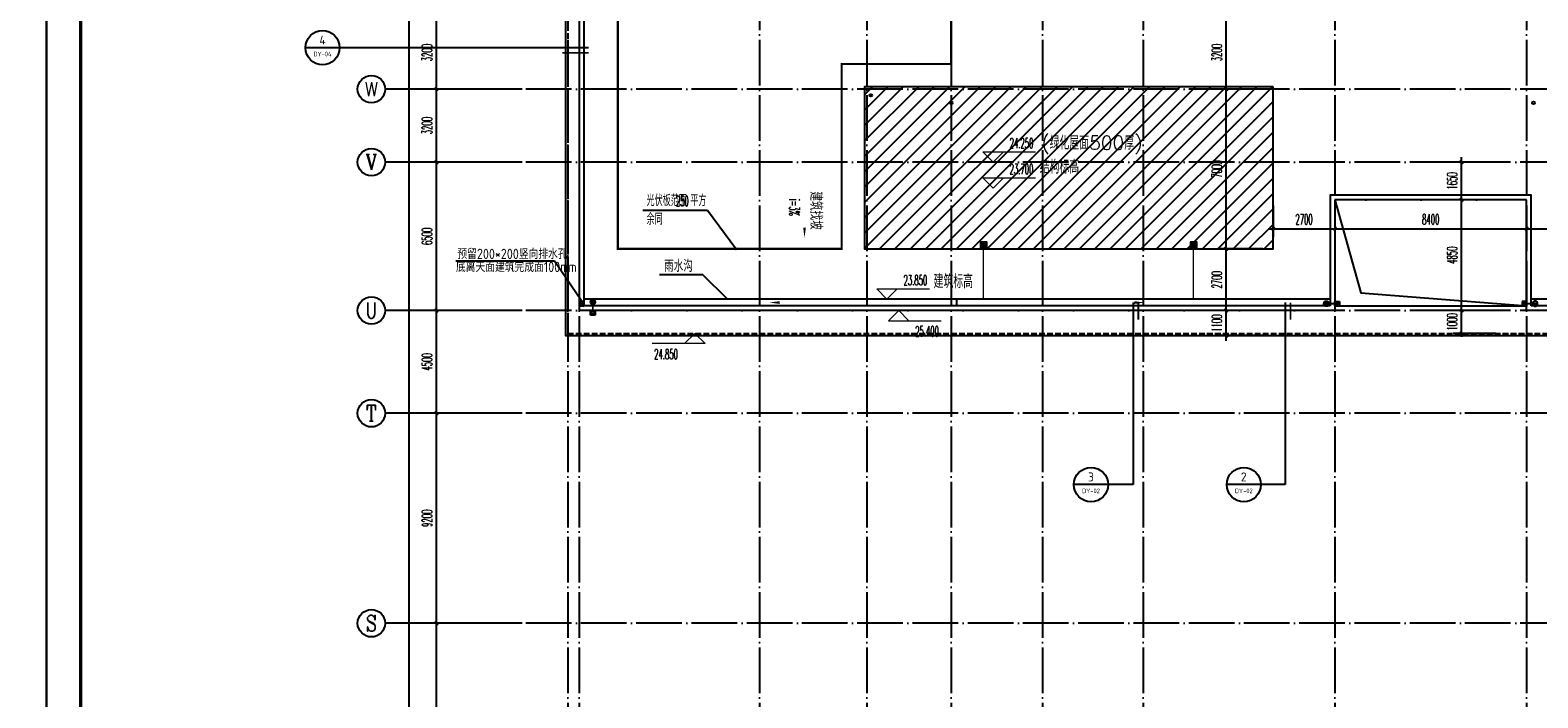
# Model space of a CAD drawing. Extents: x 1779708 to 7299578, y -1121471 to 88434.
# Tile 497 of 656: x 4804122 to 4870158, y -990809 to -961561. Entities that reach past the tile are written whole.
import ezdxf
from ezdxf.enums import TextEntityAlignment as Align

# ---------------------------------------------------------------- set-up
doc = ezdxf.new("R2010")
doc.units = 0
doc.header["$LTSCALE"] = 1000
doc.header["$MEASUREMENT"] = 0
for name, pattern in [('$0$DASH', [0.35, 0.25, -0.1]), ('DASH', [0.35, 0.25, -0.1]), ('DOTE', [2.42, 2, -0.2, 0.02, -0.2])]:
    doc.linetypes.add(name, pattern=pattern)
doc.layers.get('0').update_dxf_attribs({"linetype": 'CONTINUOUS'})
doc.layers.get('Defpoints').update_dxf_attribs({"linetype": 'CONTINUOUS'})
for name, color, linetype in [('11111111111111111111111111111', 50, 'DASH'), ('a-dims', 7, 'CONTINUOUS'), ('AXIS', 3, 'CONTINUOUS'), ('AXIS_TEXT', 7, 'CONTINUOUS'), ('DIM_IDEN', 3, 'CONTINUOUS'), ('DIM_LEAD', 3, 'CONTINUOUS'), ('DIM_SYMB', 3, 'CONTINUOUS'), ('DIM_污水', 3, 'CONTINUOUS'), ('DOTE', 1, 'DOTE'), ('EQUIP_地漏', 7, 'CONTINUOUS'), ('EQUIP_雨水斗', 7, 'CONTINUOUS'), ('P_PS_DIM', 1, 'CONTINUOUS'), ('PIPE-虹吸雨水', 4, 'CONTINUOUS'), ('PIPE-雨水', 4, 'CONTINUOUS'), ('PUB_DIM', 3, 'CONTINUOUS'), ('PUB_TEXT', 7, 'CONTINUOUS'), ('PUB_TITLE', 4, 'CONTINUOUS'), ('SPACE', 7, 'CONTINUOUS'), ('修改', 6, 'CONTINUOUS'), ('可见线', 6, 'CONTINUOUS'), ('室外构件', 4, 'CONTINUOUS'), ('栏杆', 6, 'CONTINUOUS')]:
    doc.layers.add(name, color=color, linetype=linetype)
doc.layers.add('DIM_ELEV', color=3, linetype='CONTINUOUS', lineweight=13)
doc.styles.add('_TCH_AXIS', font='COMPLEX', dxfattribs={"bigfont": 'GBCBIG'})
doc.styles.add('_TCH_DIM', font='SIMPLEX.shx', dxfattribs={"width": 0.7, "bigfont": 'GBCBIG.shx'})
doc.styles.add('_TCH_DIM_T3', font='SIMPLEX.shx', dxfattribs={"width": 0.494118, "bigfont": 'GBCBIG.shx'})
doc.styles.add('_TCH_SPACE', font='SIMPLEX', dxfattribs={"height": 5, "bigfont": 'GBCBIG'})
doc.styles.add('COMPLEX', font='COMPLEX')
doc.styles.get("Standard").update_dxf_attribs({"font": 'GBENOR', "bigfont": 'GBCBIG'})
doc.dimstyles.new('_TCH_ARCH&&150', dxfattribs={"dimtxt": 446.25, "dimasz": 150, "dimexe": 375, "dimexo": 450, "dimgap": 189.375, "dimtad": 1, "dimdec": 0, "dimzin": 0, "dimdsep": 46, "dimtxsty": '_TCH_DIM_T3', "dimblk": 'ARCHTICK', "dimcen": 0.09, "dimdle": 225, "dimclrt": 7, "dimazin": 2, "dimtfac": 1, "dimtdec": 0, "dimtix": 1, "dimtmove": 2, "dimatfit": 3, "dimfxl": 250, "dimtolj": 1, "dimtzin": 0, "dimarcsym": 0})

# ---------------------------------------------------------------- blocks, each defined once
blk = doc.blocks.new('A$C36B43F05')
at = {"layer": 'PUB_TITLE'}
blk.add_lwpolyline([(0, 0), (126150, 0), (126150, 178350), (0, 178350)], close=True, dxfattribs=at)
at = {"layer": 'PUB_TITLE', "const_width": 150}
blk.add_lwpolyline([(1500, 1500), (124650, 1500), (124650, 174600), (1500, 174600)], close=True, dxfattribs=at)
blk = doc.blocks.new('_AXISO')
blk.add_circle((0, 0), 0.5)
at = {"layer": 'AXIS_TEXT', "style": 'COMPLEX', "width": 1.041667}
blk.add_attdef('A', text='', height=0.56, dxfattribs=at).set_placement((-0.25, -0.28), (0.25, -0.28), align=Align.FIT)
blk = doc.blocks.new('_ArchTick')
at = {"color": 0, "linetype": 'ByBlock', "const_width": 0.4}
blk.add_lwpolyline([(-0.5, -0.5), (0.5, 0.5)], dxfattribs=at)
blk = doc.blocks.new('*D6838')
at = {"layer": 'AXIS', "color": 0, "lineweight": -2, "transparency": 16777216}
for p, q in [((2250, 8975), (2250, 147425)), ((6750, 147200), (1875, 147200)), ((6750, 9200), (1875, 9200))]:
    blk.add_line(p, q, dxfattribs=at)
at = {"layer": 'Defpoints', "color": 0, "transparency": 16777216}
for p in [(2250, 147200), (7200, 147200), (7200, 9200)]:
    blk.add_point(p, dxfattribs=at)
at = {"layer": 'AXIS', "color": 0, "lineweight": -2, "transparency": 16777216, "xscale": 150, "yscale": 150, "zscale": 150}
for p, rotation in [((2250, 147200), 90), ((2250, 9200), 270)]:
    blk.add_blockref('_ArchTick', p, dxfattribs=dict(at, rotation=rotation))
at = {"layer": 'AXIS', "color": 7, "transparency": 16777216, "insert": (1838, 78200), "char_height": 446.2, "attachment_point": 5, "rotation": 90, "style": '_TCH_DIM_T3'}
blk.add_mtext('\\A1;138000', dxfattribs=at)
blk = doc.blocks.new('*D6851')
at = {"layer": 'AXIS', "color": 0, "lineweight": -2, "transparency": 16777216}
for p, q in [((3450, 73675), (3450, 82725)), ((6750, 82500), (3075, 82500)), ((6750, 73900), (3075, 73900))]:
    blk.add_line(p, q, dxfattribs=at)
at = {"layer": 'Defpoints', "color": 0, "transparency": 16777216}
for p in [(3450, 82500), (7200, 82500), (7200, 73900)]:
    blk.add_point(p, dxfattribs=at)
at = {"layer": 'AXIS', "color": 0, "lineweight": -2, "transparency": 16777216, "xscale": 150, "yscale": 150, "zscale": 150}
for p, rotation in [((3450, 82500), 90), ((3450, 73900), 270)]:
    blk.add_blockref('_ArchTick', p, dxfattribs=dict(at, rotation=rotation))
at = {"layer": 'AXIS', "color": 7, "transparency": 16777216, "insert": (3038, 78200), "char_height": 446.2, "attachment_point": 5, "rotation": 90, "style": '_TCH_DIM_T3'}
blk.add_mtext('\\A1;8600', dxfattribs=at)
blk = doc.blocks.new('*D6852')
at = {"layer": 'AXIS', "color": 0, "lineweight": -2, "transparency": 16777216}
for p, q in [((3450, 82275), (3450, 91925)), ((6750, 91700), (3075, 91700)), ((6750, 82500), (3075, 82500))]:
    blk.add_line(p, q, dxfattribs=at)
at = {"layer": 'Defpoints', "color": 0, "transparency": 16777216}
for p in [(3450, 91700), (7200, 91700), (7200, 82500)]:
    blk.add_point(p, dxfattribs=at)
at = {"layer": 'AXIS', "color": 0, "lineweight": -2, "transparency": 16777216, "xscale": 150, "yscale": 150, "zscale": 150}
for p, rotation in [((3450, 91700), 90), ((3450, 82500), 270)]:
    blk.add_blockref('_ArchTick', p, dxfattribs=dict(at, rotation=rotation))
at = {"layer": 'AXIS', "color": 7, "transparency": 16777216, "insert": (3038, 87100), "char_height": 446.2, "attachment_point": 5, "rotation": 90, "style": '_TCH_DIM_T3'}
blk.add_mtext('\\A1;9200', dxfattribs=at)
blk = doc.blocks.new('*D6853')
at = {"layer": 'AXIS', "color": 0, "lineweight": -2, "transparency": 16777216}
for p, q in [((3450, 91475), (3450, 96425)), ((6750, 96200), (3075, 96200)), ((6750, 91700), (3075, 91700))]:
    blk.add_line(p, q, dxfattribs=at)
at = {"layer": 'Defpoints', "color": 0, "transparency": 16777216}
for p in [(3450, 96200), (7200, 96200), (7200, 91700)]:
    blk.add_point(p, dxfattribs=at)
at = {"layer": 'AXIS', "color": 0, "lineweight": -2, "transparency": 16777216, "xscale": 150, "yscale": 150, "zscale": 150}
for p, rotation in [((3450, 96200), 90), ((3450, 91700), 270)]:
    blk.add_blockref('_ArchTick', p, dxfattribs=dict(at, rotation=rotation))
at = {"layer": 'AXIS', "color": 7, "transparency": 16777216, "insert": (3038, 93950), "char_height": 446.2, "attachment_point": 5, "rotation": 90, "style": '_TCH_DIM_T3'}
blk.add_mtext('\\A1;4500', dxfattribs=at)
blk = doc.blocks.new('*D6854')
at = {"layer": 'AXIS', "color": 0, "lineweight": -2, "transparency": 16777216}
for p, q in [((6750, 102700), (3075, 102700)), ((3450, 95975), (3450, 102925)), ((6750, 96200), (3075, 96200))]:
    blk.add_line(p, q, dxfattribs=at)
at = {"layer": 'Defpoints', "color": 0, "transparency": 16777216}
for p in [(3450, 102700), (7200, 102700), (7200, 96200)]:
    blk.add_point(p, dxfattribs=at)
at = {"layer": 'AXIS', "color": 0, "lineweight": -2, "transparency": 16777216, "xscale": 150, "yscale": 150, "zscale": 150}
for p, rotation in [((3450, 102700), 90), ((3450, 96200), 270)]:
    blk.add_blockref('_ArchTick', p, dxfattribs=dict(at, rotation=rotation))
at = {"layer": 'AXIS', "color": 7, "transparency": 16777216, "insert": (3038, 99450), "char_height": 446.2, "attachment_point": 5, "rotation": 90, "style": '_TCH_DIM_T3'}
blk.add_mtext('\\A1;6500', dxfattribs=at)
blk = doc.blocks.new('*D6855')
at = {"layer": 'AXIS', "color": 0, "lineweight": -2, "transparency": 16777216}
for p, q in [((6750, 105900), (3075, 105900)), ((3450, 102475), (3450, 106125)), ((6750, 102700), (3075, 102700))]:
    blk.add_line(p, q, dxfattribs=at)
at = {"layer": 'Defpoints', "color": 0, "transparency": 16777216}
for p in [(3450, 105900), (7200, 105900), (7200, 102700)]:
    blk.add_point(p, dxfattribs=at)
at = {"layer": 'AXIS', "color": 0, "lineweight": -2, "transparency": 16777216, "xscale": 150, "yscale": 150, "zscale": 150}
for p, rotation in [((3450, 105900), 90), ((3450, 102700), 270)]:
    blk.add_blockref('_ArchTick', p, dxfattribs=dict(at, rotation=rotation))
at = {"layer": 'AXIS', "color": 7, "transparency": 16777216, "insert": (3038, 104300), "char_height": 446.2, "attachment_point": 5, "rotation": 90, "style": '_TCH_DIM_T3'}
blk.add_mtext('\\A1;3200', dxfattribs=at)
blk = doc.blocks.new('*D6856')
at = {"layer": 'AXIS', "color": 0, "lineweight": -2, "transparency": 16777216}
for p, q in [((6750, 109100), (3075, 109100)), ((3450, 105675), (3450, 109325)), ((6750, 105900), (3075, 105900))]:
    blk.add_line(p, q, dxfattribs=at)
at = {"layer": 'Defpoints', "color": 0, "transparency": 16777216}
for p in [(3450, 109100), (7200, 109100), (7200, 105900)]:
    blk.add_point(p, dxfattribs=at)
at = {"layer": 'AXIS', "color": 0, "lineweight": -2, "transparency": 16777216, "xscale": 150, "yscale": 150, "zscale": 150}
for p, rotation in [((3450, 109100), 90), ((3450, 105900), 270)]:
    blk.add_blockref('_ArchTick', p, dxfattribs=dict(at, rotation=rotation))
at = {"layer": 'AXIS', "color": 7, "transparency": 16777216, "insert": (3038, 107500), "char_height": 446.2, "attachment_point": 5, "rotation": 90, "style": '_TCH_DIM_T3'}
blk.add_mtext('\\A1;3200', dxfattribs=at)
blk = doc.blocks.new('a1')
at = {"layer": '11111111111111111111111111111'}
for p, q in [((59122, 49136), (59122, 48936)), ((59322, 49136), (59122, 49136)), ((59122, 48936), (59322, 48936)), ((59322, 48936), (59322, 49136))]:
    blk.add_line(p, q, dxfattribs=at)
blk = doc.blocks.new('$TwtSys$00000137')
at = {"color": 7}
for p, q in [((-46.875, -93.75), (-46.875, 93.75)), ((0, -93.75), (0, 93.75)), ((46.875, -93.75), (46.875, 93.75))]:
    blk.add_line(p, q, dxfattribs=at)
blk.add_lwpolyline([(-93.75, -93.75), (93.75, -93.75), (93.75, 93.75), (-93.75, 93.75)], close=True, dxfattribs=at)
blk = doc.blocks.new('$TwtSys$00000139')
at = {"color": 7}
for p, q in [((-19, 92, 0), (-19, -92, 0)), ((19, 92, 0), (19, -92, 0))]:
    blk.add_line(p, q, dxfattribs=at)
blk.add_circle((0, 0, 0), 93.8)
blk = doc.blocks.new('*D5811')
at = {"layer": 'Defpoints', "color": 0, "transparency": 16777216}
for p in [(4866819, -973843), (4868767, -973843), (4868767, -974843)]:
    blk.add_point(p, dxfattribs=at)
at = {"layer": 'PUB_DIM', "color": 0, "lineweight": -2, "transparency": 16777216}
for p, q in [((4868317, -973843), (4866444, -973843)), ((4866819, -973843), (4866819, -973693)), ((4866819, -974843), (4866819, -973843)), ((4868317, -974843), (4866444, -974843)), ((4866819, -974843), (4866819, -974993))]:
    blk.add_line(p, q, dxfattribs=at)
at = {"layer": 'PUB_DIM', "color": 0, "lineweight": -2, "transparency": 16777216, "xscale": 150, "yscale": 150, "zscale": 150}
for p, rotation in [((4866819, -973843), 270), ((4866819, -974843), 90)]:
    blk.add_blockref('_ArchTick', p, dxfattribs=dict(at, rotation=rotation))
at = {"layer": 'PUB_DIM', "color": 7, "transparency": 16777216, "insert": (4866406, -974343), "char_height": 446.2, "attachment_point": 5, "rotation": 90, "style": '_TCH_DIM_T3'}
blk.add_mtext('\\A1;1000', dxfattribs=at)
blk = doc.blocks.new('*D5812')
at = {"layer": 'Defpoints', "color": 0, "transparency": 16777216}
for p in [(4866819, -968993), (4868767, -968993), (4868767, -973843)]:
    blk.add_point(p, dxfattribs=at)
at = {"layer": 'PUB_DIM', "color": 0, "lineweight": -2, "transparency": 16777216}
for p, q in [((4868317, -968993), (4866444, -968993)), ((4866819, -974068), (4866819, -968768)), ((4868317, -973843), (4866444, -973843))]:
    blk.add_line(p, q, dxfattribs=at)
at = {"layer": 'PUB_DIM', "color": 0, "lineweight": -2, "transparency": 16777216, "xscale": 150, "yscale": 150, "zscale": 150}
for p, rotation in [((4866819, -968993), 90), ((4866819, -973843), 270)]:
    blk.add_blockref('_ArchTick', p, dxfattribs=dict(at, rotation=rotation))
at = {"layer": 'PUB_DIM', "color": 7, "transparency": 16777216, "insert": (4866406, -971418), "char_height": 446.2, "attachment_point": 5, "rotation": 90, "style": '_TCH_DIM_T3'}
blk.add_mtext('\\A1;4850', dxfattribs=at)
blk = doc.blocks.new('*D5813')
at = {"layer": 'Defpoints', "color": 0, "transparency": 16777216}
for p in [(4866819, -967343), (4868767, -967343), (4868767, -968993)]:
    blk.add_point(p, dxfattribs=at)
at = {"layer": 'PUB_DIM', "color": 0, "lineweight": -2, "transparency": 16777216}
for p, q in [((4868317, -967343), (4866444, -967343)), ((4866819, -969218), (4866819, -967118)), ((4868317, -968993), (4866444, -968993))]:
    blk.add_line(p, q, dxfattribs=at)
at = {"layer": 'PUB_DIM', "color": 0, "lineweight": -2, "transparency": 16777216, "xscale": 150, "yscale": 150, "zscale": 150}
for p, rotation in [((4866819, -967343), 90), ((4866819, -968993), 270)]:
    blk.add_blockref('_ArchTick', p, dxfattribs=dict(at, rotation=rotation))
at = {"layer": 'PUB_DIM', "color": 7, "transparency": 16777216, "insert": (4866406, -968168), "char_height": 446.2, "attachment_point": 5, "rotation": 90, "style": '_TCH_DIM_T3'}
blk.add_mtext('\\A1;1650', dxfattribs=at)
blk = doc.blocks.new('*D5828')
at = {"layer": 'Defpoints', "color": 0, "transparency": 16777216}
for p in [(4856508, -960943), (4858567, -960943), (4858567, -964143)]:
    blk.add_point(p, dxfattribs=at)
at = {"layer": 'PUB_DIM', "color": 0, "lineweight": -2, "transparency": 16777216}
for p, q in [((4856508, -964368), (4856508, -960718)), ((4858117, -960943), (4856133, -960943)), ((4858117, -964143), (4856133, -964143))]:
    blk.add_line(p, q, dxfattribs=at)
at = {"layer": 'PUB_DIM', "color": 0, "lineweight": -2, "transparency": 16777216, "xscale": 150, "yscale": 150, "zscale": 150}
for p, rotation in [((4856508, -960943), 90), ((4856508, -964143), 270)]:
    blk.add_blockref('_ArchTick', p, dxfattribs=dict(at, rotation=rotation))
at = {"layer": 'PUB_DIM', "color": 7, "transparency": 16777216, "insert": (4856096, -962543), "char_height": 446.2, "attachment_point": 5, "rotation": 90, "style": '_TCH_DIM_T3'}
blk.add_mtext('\\A1;3200', dxfattribs=at)
blk = doc.blocks.new('*D5829')
at = {"layer": 'Defpoints', "color": 0, "transparency": 16777216}
for p in [(4856508, -964143), (4858567, -964143), (4858567, -971143)]:
    blk.add_point(p, dxfattribs=at)
at = {"layer": 'PUB_DIM', "color": 0, "lineweight": -2, "transparency": 16777216}
for p, q in [((4856508, -971368), (4856508, -963918)), ((4858117, -964143), (4856133, -964143)), ((4858117, -971143), (4856133, -971143))]:
    blk.add_line(p, q, dxfattribs=at)
at = {"layer": 'PUB_DIM', "color": 0, "lineweight": -2, "transparency": 16777216, "xscale": 150, "yscale": 150, "zscale": 150}
for p, rotation in [((4856508, -964143), 90), ((4856508, -971143), 270)]:
    blk.add_blockref('_ArchTick', p, dxfattribs=dict(at, rotation=rotation))
at = {"layer": 'PUB_DIM', "color": 7, "transparency": 16777216, "insert": (4856096, -967643), "char_height": 446.2, "attachment_point": 5, "rotation": 90, "style": '_TCH_DIM_T3'}
blk.add_mtext('\\A1;7000', dxfattribs=at)
blk = doc.blocks.new('*D5830')
at = {"layer": 'Defpoints', "color": 0, "transparency": 16777216}
for p in [(4856508, -971143), (4858567, -971143), (4858567, -973843)]:
    blk.add_point(p, dxfattribs=at)
at = {"layer": 'PUB_DIM', "color": 0, "lineweight": -2, "transparency": 16777216}
for p, q in [((4858117, -971143), (4856133, -971143)), ((4856508, -974068), (4856508, -970918)), ((4858117, -973843), (4856133, -973843))]:
    blk.add_line(p, q, dxfattribs=at)
at = {"layer": 'PUB_DIM', "color": 0, "lineweight": -2, "transparency": 16777216, "xscale": 150, "yscale": 150, "zscale": 150}
for p, rotation in [((4856508, -971143), 90), ((4856508, -973843), 270)]:
    blk.add_blockref('_ArchTick', p, dxfattribs=dict(at, rotation=rotation))
at = {"layer": 'PUB_DIM', "color": 7, "transparency": 16777216, "insert": (4856096, -972493), "char_height": 446.2, "attachment_point": 5, "rotation": 90, "style": '_TCH_DIM_T3'}
blk.add_mtext('\\A1;2700', dxfattribs=at)
blk = doc.blocks.new('*D5831')
at = {"layer": 'Defpoints', "color": 0, "transparency": 16777216}
for p in [(4856508, -973843), (4858567, -973843), (4858567, -974943)]:
    blk.add_point(p, dxfattribs=at)
at = {"layer": 'PUB_DIM', "color": 0, "lineweight": -2, "transparency": 16777216}
for p, q in [((4858117, -973843), (4856133, -973843)), ((4856508, -975168), (4856508, -973618)), ((4858117, -974943), (4856133, -974943))]:
    blk.add_line(p, q, dxfattribs=at)
at = {"layer": 'PUB_DIM', "color": 0, "lineweight": -2, "transparency": 16777216, "xscale": 150, "yscale": 150, "zscale": 150}
for p, rotation in [((4856508, -973843), 90), ((4856508, -974943), 270)]:
    blk.add_blockref('_ArchTick', p, dxfattribs=dict(at, rotation=rotation))
at = {"layer": 'PUB_DIM', "color": 7, "transparency": 16777216, "insert": (4856096, -974393), "char_height": 446.2, "attachment_point": 5, "rotation": 90, "style": '_TCH_DIM_T3'}
blk.add_mtext('\\A1;1100', dxfattribs=at)
blk = doc.blocks.new('*D5832')
at = {"layer": 'Defpoints', "color": 0, "transparency": 16777216}
for p in [(4869667, -968793), (4872367, -968793), (4872367, -970259)]:
    blk.add_point(p, dxfattribs=at)
at = {"layer": 'PUB_DIM', "color": 0, "lineweight": -2, "transparency": 16777216}
for p, q in [((4869667, -969243), (4869667, -970634)), ((4872367, -969243), (4872367, -970634)), ((4869442, -970259), (4872592, -970259))]:
    blk.add_line(p, q, dxfattribs=at)
at = {"layer": 'PUB_DIM', "color": 0, "lineweight": -2, "transparency": 16777216, "xscale": 150, "yscale": 150, "zscale": 150, "rotation": 180}
blk.add_blockref('_ArchTick', (4869667, -970259), dxfattribs=at)
at = {"layer": 'PUB_DIM', "color": 0, "lineweight": -2, "transparency": 16777216, "xscale": 150, "yscale": 150, "zscale": 150}
blk.add_blockref('_ArchTick', (4872367, -970259), dxfattribs=at)
at = {"layer": 'PUB_DIM', "color": 7, "transparency": 16777216, "insert": (4871017, -969847), "char_height": 446.2, "attachment_point": 5, "style": '_TCH_DIM_T3'}
blk.add_mtext('\\A1;2700', dxfattribs=at)
blk = doc.blocks.new('*D5833')
at = {"layer": 'Defpoints', "color": 0, "transparency": 16777216}
for p in [(4861267, -968793), (4869667, -968793), (4869667, -970259)]:
    blk.add_point(p, dxfattribs=at)
at = {"layer": 'PUB_DIM', "color": 0, "lineweight": -2, "transparency": 16777216}
for p, q in [((4861267, -969243), (4861267, -970634)), ((4869667, -969243), (4869667, -970634)), ((4861042, -970259), (4869892, -970259))]:
    blk.add_line(p, q, dxfattribs=at)
at = {"layer": 'PUB_DIM', "color": 0, "lineweight": -2, "transparency": 16777216, "xscale": 150, "yscale": 150, "zscale": 150, "rotation": 180}
blk.add_blockref('_ArchTick', (4861267, -970259), dxfattribs=at)
at = {"layer": 'PUB_DIM', "color": 0, "lineweight": -2, "transparency": 16777216, "xscale": 150, "yscale": 150, "zscale": 150}
blk.add_blockref('_ArchTick', (4869667, -970259), dxfattribs=at)
at = {"layer": 'PUB_DIM', "color": 7, "transparency": 16777216, "insert": (4865467, -969847), "char_height": 446.2, "attachment_point": 5, "style": '_TCH_DIM_T3'}
blk.add_mtext('\\A1;8400', dxfattribs=at)
blk = doc.blocks.new('*D5834')
at = {"layer": 'Defpoints', "color": 0, "transparency": 16777216}
for p in [(4858567, -968793), (4861267, -968793), (4861267, -970259)]:
    blk.add_point(p, dxfattribs=at)
at = {"layer": 'PUB_DIM', "color": 0, "lineweight": -2, "transparency": 16777216}
for p, q in [((4858567, -969243), (4858567, -970634)), ((4861267, -969243), (4861267, -970634)), ((4858342, -970259), (4861492, -970259))]:
    blk.add_line(p, q, dxfattribs=at)
at = {"layer": 'PUB_DIM', "color": 0, "lineweight": -2, "transparency": 16777216, "xscale": 150, "yscale": 150, "zscale": 150, "rotation": 180}
blk.add_blockref('_ArchTick', (4858567, -970259), dxfattribs=at)
at = {"layer": 'PUB_DIM', "color": 0, "lineweight": -2, "transparency": 16777216, "xscale": 150, "yscale": 150, "zscale": 150}
blk.add_blockref('_ArchTick', (4861267, -970259), dxfattribs=at)
at = {"layer": 'PUB_DIM', "color": 7, "transparency": 16777216, "insert": (4859917, -969847), "char_height": 446.2, "attachment_point": 5, "style": '_TCH_DIM_T3'}
blk.add_mtext('\\A1;2700', dxfattribs=at)
blk = doc.blocks.new('A$C159220C3')
at = {"layer": 'AXIS'}
for p, q in [((7200, 105900), (1200, 105900)), ((7200, 102700), (1200, 102700)), ((7200, 96200), (1200, 96200)), ((7200, 91700), (1200, 91700)), ((7200, 82500), (1200, 82500))]:
    blk.add_line(p, q, dxfattribs=at)
at = {"layer": 'DOTE'}
for p, q in [((9200, 149200), (9200, 7200)), ((9700, 149200), (9700, 7200)), ((17600, 149200), (17600, 7200)), ((22300, 149200), (22300, 7200)), ((26000, 149200), (26000, 7200)), ((30000, 149200), (30000, 7200)), ((34400, 149200), (34400, 7200)), ((42800, 149200), (42800, 7200)), ((51200, 149200), (51200, 7200)), ((86800, 105900), (7200, 105900)), ((86800, 102700), (7200, 102700)), ((86800, 96200), (7200, 96200)), ((86800, 91700), (7200, 91700)), ((86800, 82500), (7200, 82500))]:
    blk.add_line(p, q, dxfattribs=at)
at = {"layer": 'AXIS'}
ref = blk.add_blockref('_AXISO', (600, 105900), dxfattribs=dict(at, xscale=1200, yscale=1200, zscale=1200))
ref.add_attrib('A', 'W', dxfattribs={"layer": 'AXIS_TEXT', "height": 608.3, "style": '_TCH_AXIS', "width": 0.909091}).set_placement((310.3, 105595.9), (889.7, 105595.9), align=Align.FIT)
ref = blk.add_blockref('_AXISO', (600, 102700), dxfattribs=dict(at, xscale=1200, yscale=1200, zscale=1200))
ref.add_attrib('A', 'V', dxfattribs={"layer": 'AXIS_TEXT', "height": 668.2, "style": '_TCH_AXIS', "width": 0.888889}).set_placement((345.5, 102365.9), (854.5, 102365.9), align=Align.FIT)
ref = blk.add_blockref('_AXISO', (600, 96200), dxfattribs=dict(at, xscale=1200, yscale=1200, zscale=1200))
ref.add_attrib('A', 'U', dxfattribs={"layer": 'AXIS_TEXT', "height": 698.9, "style": '_TCH_AXIS', "width": 0.7}).set_placement((367, 95850.5), (833, 95850.5), align=Align.FIT)
ref = blk.add_blockref('_AXISO', (600, 91700), dxfattribs=dict(at, xscale=1200, yscale=1200, zscale=1200))
ref.add_attrib('A', 'T', dxfattribs={"layer": 'AXIS_TEXT', "height": 698.9, "style": '_TCH_AXIS', "width": 0.933333}).set_placement((367, 91350.5), (833, 91350.5), align=Align.FIT)
ref = blk.add_blockref('_AXISO', (600, 82500), dxfattribs=dict(at, xscale=1200, yscale=1200, zscale=1200))
ref.add_attrib('A', 'S', dxfattribs={"layer": 'AXIS_TEXT', "height": 698.9, "style": '_TCH_AXIS'}).set_placement((367, 82150.5), (833, 82150.5), align=Align.FIT)
for p1, p2, distance, picture, middle in [((7200, 9200), (7200, 147200), 4950, '*D6838', (1837.5, 78200)), ((7200, 105900), (7200, 109100), 3750, '*D6856', (3037.5, 107500)), ((7200, 102700), (7200, 105900), 3750, '*D6855', (3037.5, 104300)), ((7200, 96200), (7200, 102700), 3750, '*D6854', (3037.5, 99450)), ((7200, 91700), (7200, 96200), 3750, '*D6853', (3037.5, 93950)), ((7200, 82500), (7200, 91700), 3750, '*D6852', (3037.5, 87100)), ((7200, 73900), (7200, 82500), 3750, '*D6851', (3037.5, 78200))]:
    dim = blk.add_aligned_dim(p1=p1, p2=p2, distance=distance, dimstyle='_TCH_ARCH&&150', dxfattribs=at)
    dim.commit()
    dim.dimension.update_dxf_attribs({"geometry": picture, "text_midpoint": middle})

msp = doc.modelspace()

# ---------------------------------------------------------------- hatches: boundary and pattern name
at = {"layer": '室外构件'}
h = msp.add_hatch(dxfattribs=at)
h.set_pattern_fill('ANSI31', color=256, scale=300, style=0)
h.set_pattern_definition([(45, (0, 0), (-336.759605, 336.759605), [])])
h.paths.add_polyline_path([(4858567.1, -964043.3), (4840667.1, -964043.3), (4840667.1, -971143.3), (4858567.1, -971143.3)])

# ---------------------------------------------------------------- linework, layer by layer
at = {"layer": 'DIM_ELEV'}
for p, q in [((4846297.9, -967343.3), (4845847.9, -966893.3)), ((4845847.9, -966893.3), (4848159.5, -966893.3)), ((4846297.9, -967343.3), (4846747.9, -966893.3)), ((4846297.9, -968477.7), (4845847.9, -968027.7)), ((4845847.9, -968027.7), (4848159.5, -968027.7)), ((4846297.9, -968477.7), (4846747.9, -968027.7)), ((4841651.1, -973343.3), (4841201.1, -972893.3)), ((4841201.1, -972893.3), (4843512.6, -972893.3)), ((4841651.1, -973343.3), (4842101.1, -972893.3)), ((4842162.7, -973843.3), (4841712.7, -974293.3)), ((4842162.7, -973843.3), (4842612.7, -974293.3)), ((4841712.7, -974293.3), (4844024.3, -974293.3)), ((4833683.6, -975293.3), (4831372, -975293.3)), ((4833233.6, -974843.3), (4832783.6, -975293.3)), ((4833233.6, -974843.3), (4833683.6, -975293.3))]:
    msp.add_line(p, q, dxfattribs=at)
at = {"layer": 'DIM_IDEN'}
for p, q in [((4817678.4, -962329.3), (4816178.4, -962329.3)), ((4819216.7, -962329.3), (4817678.4, -962329.3)), ((4828582.7, -962329.3), (4819216.7, -962329.3)), ((4852434.5, -973493.3), (4852434.5, -981466.5)), ((4859096.1, -973493.3), (4859096.1, -981466.5)), ((4851336.9, -981466.5), (4849836.9, -981466.5)), ((4852434.5, -981466.5), (4851336.9, -981466.5)), ((4858029, -981466.5), (4856529, -981466.5)), ((4859096.1, -981466.5), (4858029, -981466.5))]:
    msp.add_line(p, q, dxfattribs=at)
at = {"layer": 'DIM_IDEN', "const_width": 75}
for points in [[(4828582.7, -962554.3), (4827430, -962554.3)], [(4852659.5, -973493.3), (4852659.5, -974243.3)], [(4859321.1, -973493.3), (4859321.1, -974243.3)]]:
    msp.add_lwpolyline(points, dxfattribs=at)
at = {"layer": 'DIM_IDEN'}
for centre in [(4816928.4, -962329.3), (4850586.9, -981466.5), (4857279, -981466.5)]:
    msp.add_circle(centre, 750, dxfattribs=at)
at = {"layer": 'DIM_LEAD'}
for p, q in [((4833793.5, -969462.5), (4830958.3, -969462.5)), ((4835028.4, -971143.3), (4833793.5, -969462.5)), ((4835028.4, -971143.3), (4833793.5, -969462.5))]:
    msp.add_line(p, q, dxfattribs=at)
at = {"layer": 'DIM_LEAD', "const_width": 60}
msp.add_lwpolyline([(4835046.1, -971167.5, 1), (4835010.6, -971119.1, 1)], format="xyb", close=True, dxfattribs=at)
msp.add_lwpolyline([(4835046.1, -971167.5, 1), (4835010.6, -971119.1, 1)], format="xyb", close=True, dxfattribs=at)
at = {"layer": 'DIM_SYMB'}
for points in [[(4838039.7, -968576.3, 0, 0, 0), (4838039.7, -970661.2, 0, 120, 0), (4838039.7, -970211.2, 0, 0, 0)], [(4838589, -973493.3, 0, 0, 0), (4836504, -973493.3, 0, 120, 0), (4836954, -973493.3, 0, 0, 0)], [(4850845.2, -973493.3, 0, 0, 0), (4852930.2, -973493.3, 0, 120, 0), (4852480.2, -973493.3, 0, 0, 0)]]:
    msp.add_lwpolyline(points, format="xyseb", dxfattribs=at)
msp.add_lwpolyline([(4834665.8, -973343.3), (4833580.4, -972284.7), (4831692.1, -972284.7)], dxfattribs=at)
at = {"layer": 'DIM_污水', "color": 1}
for centre in [(4840944.7, -964415.5), (4844467.1, -964743.3), (4869967.1, -964743.3)]:
    msp.add_circle(centre, 55, dxfattribs=at)
at = {"layer": 'DIM_污水', "color": 3}
for centre in [(4828767.1, -973943.3), (4861367.1, -973543.3), (4869567.1, -973543.3)]:
    msp.add_circle(centre, 55, dxfattribs=at)
at = {"layer": 'DOTE'}
msp.add_line((4869667.1, -968993.3), (4861267.1, -968993.3), dxfattribs=at)
at = {"layer": 'PIPE-虹吸雨水', "const_width": 75}
for points in [[(4828767.1, -973585.9), (4828767.1, -973888.3)], [(4861009.7, -973543.3), (4861312.1, -973543.3)], [(4869924.5, -973543.3), (4869622.1, -973543.3)]]:
    msp.add_lwpolyline(points, dxfattribs=at)
at = {"layer": 'PIPE-雨水', "const_width": 50}
for points in [[(4845872.2, -973325.8), (4845872.2, -971125.8)], [(4855070.4, -973325.8), (4855070.4, -971125.8)]]:
    msp.add_lwpolyline(points, dxfattribs=at)
at = {"layer": 'PUB_TEXT', "color": 1}
for p, q in [((4827087.3, -971673.9), (4822770.2, -971674.1)), ((4828267.1, -973412), (4827087.3, -971673.9))]:
    msp.add_line(p, q, dxfattribs=at)
msp.add_lwpolyline([(4828367.1, -973444.1), (4828167.1, -973444.1), (4828167.1, -973644.1), (4828367.1, -973644.1)], close=True, dxfattribs=at)
for points in [[(4828367.1, -973444.1), (4828167.1, -973644.1)], [(4828367.1, -973644.1), (4828167.1, -973444.1)]]:
    msp.add_lwpolyline(points, dxfattribs=at)
at = {"layer": '可见线', "linetype": '$0$DASH', "const_width": 100}
msp.add_lwpolyline([(4839667.1, -971143.3), (4839667.1, -963043.3), (4844467.1, -963043.3), (4844467.1, -951343.3), (4829867.1, -951343.3), (4829867.1, -971143.3)], close=True, dxfattribs=at)
at = {"layer": '室外构件'}
for p, q in [((4861067.1, -973343.3), (4828367.1, -973343.3)), ((4844717.1, -973643.3), (4844717.1, -973343.3)), ((4902767.1, -973343.3), (4869867.1, -973343.3))]:
    msp.add_line(p, q, dxfattribs=at)
msp.add_lwpolyline([(4858567.1, -964043.3), (4840667.1, -964043.3), (4840667.1, -971143.3), (4858567.1, -971143.3)], close=True, dxfattribs=at)
at = {"layer": '栏杆'}
for p, q in [((4828167.1, -948843.3), (4828167.1, -973843.3)), ((4828367.1, -949043.3), (4828367.1, -973643.3)), ((4869667.1, -968993.3), (4861267.1, -968993.3)), ((4861267.1, -968993.3), (4861267.1, -973843.3)), ((4869667.1, -973843.3), (4869667.1, -968993.3)), ((4861267.1, -973843.3), (4828167.1, -973843.3)), ((4861067.1, -973643.3), (4828367.1, -973643.3)), ((4861267.1, -973643.3), (4869667.1, -973643.3)), ((4903267.1, -973843.3), (4869667.1, -973843.3)), ((4903067.1, -973643.3), (4869867.1, -973643.3))]:
    msp.add_line(p, q, dxfattribs=at)
for points in [[(4894867.1, -948743.3), (4894867.1, -948743.3), (4903367.1, -948743.3), (4903367.1, -921743.3), (4826967.1, -921743.3), (4826967.1, -935643.3), (4826967.1, -936743.3), (4835967.1, -936743.3), (4835967.1, -947943.3), (4827567.1, -947943.3), (4827567.1, -974943.3), (4903967.1, -974943.3), (4903967.1, -961043.3), (4903967.1, -959943.3), (4894867.1, -959943.3), (4894867.1, -959943.3)], [(4869867.1, -973643.3), (4869867.1, -968793.3), (4861067.1, -968793.3), (4861067.1, -973643.3)], [(4861267.1, -968993.3), (4862410.2, -973066.5), (4869667.1, -973643.3)]]:
    msp.add_lwpolyline(points, dxfattribs=at)
at = {"layer": '栏杆', "linetype": 'DASH'}
msp.add_lwpolyline([(4836067.1, -948043.3), (4827667.1, -948043.3), (4827667.1, -974843.3), (4903867.1, -974843.3), (4903867.1, -961043.3), (4903867.1, -960043.3), (4894867.1, -960043.3), (4894867.1, -948643.3), (4903267.1, -948643.3), (4903267.1, -921843.3), (4827067.1, -921843.3), (4827067.1, -935643.3), (4827067.1, -936643.3), (4836067.1, -936643.3), (4836067.1, -948043.3)], dxfattribs=at)

# ---------------------------------------------------------------- block references
at = {"layer": 'EQUIP_地漏', "xscale": 1.5, "yscale": 1.5, "zscale": 1.5, "rotation": 90}
for p in [(4845882.4, -970985.2), (4855080.6, -970985.2)]:
    msp.add_blockref('$TwtSys$00000137', p, dxfattribs=at)
at = {"layer": 'EQUIP_雨水斗', "xscale": 1.200000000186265, "yscale": -1.199999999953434, "zscale": 1.200000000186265}
msp.add_blockref('$TwtSys$00000139', (4828767.1, -973473.4), dxfattribs=at)
at = {"layer": 'EQUIP_雨水斗', "xscale": 1.199999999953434, "zscale": 1.199999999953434, "rotation": 270}
for p, yscale in [((4860897.2, -973543.3), 1.199999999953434), ((4870037, -973543.3), -1.199999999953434)]:
    msp.add_blockref('$TwtSys$00000139', p, dxfattribs=dict(at, yscale=yscale))
at = {"layer": 'P_PS_DIM', "color": 3, "xscale": -1}
for p in [(4887989.1, -1022978.9), (4920589.1, -1022578.9)]:
    msp.add_blockref('a1', p, dxfattribs=at)
at = {"layer": 'P_PS_DIM', "color": 3}
msp.add_blockref('a1', (4810345.1, -1022578.9), dxfattribs=at)
at = {"layer": '修改'}
for name, p in [('A$C36B43F05', (4678684.8, -1084792.1)), ('A$C36B43F05', (4804834.8, -1084792.1)), ('A$C159220C3', (4818467.1, -1070043.3))]:
    msp.add_blockref(name, p, dxfattribs=at)

# ---------------------------------------------------------------- texts
at = {"layer": 'a-dims'}
msp.add_text('建筑找坡', height=525, rotation=270, dxfattribs=at).set_placement((4838283.9, -968626.7))
at = {"layer": 'a-dims', "style": '_TCH_DIM', "width": 0.494118}
msp.add_text('i=3%', height=446.25, rotation=270, dxfattribs=at).set_placement((4837369.6, -968955))
at = {"layer": 'a-dims'}
msp.add_text('雨水沟', height=525, dxfattribs=at).set_placement((4831891.2, -972149.3))
at = {"layer": 'PUB_TEXT', "color": 7}
msp.add_text('4', height=390.3, dxfattribs=at).set_placement((4816793.4, -962190.3), (4817063.3, -962190.3), align=Align.FIT)
for s, height, width, p, p2 in [('DY-04', 201.87, 1.024656, (4816537, -962706.4), (4817319.7, -962706.4)), ('3', 392.8, 0.978638, (4850461, -981327.9), (4850712.7, -981327.9)), ('2', 391.9, 0.995924, (4857149.7, -981327.7), (4857408.2, -981327.7)), ('DY-02', 201.87, 1.026321, (4850195.5, -981843.5), (4850978.3, -981843.5)), ('DY-02', 201.87, 1.026321, (4856887.6, -981843.5), (4857670.4, -981843.5))]:
    msp.add_text(s, height=height, dxfattribs=dict(at, width=width)).set_placement(p, p2, align=Align.FIT)
at = {"layer": 'PUB_TEXT', "color": 7, "style": '_TCH_DIM'}
for s, height, width, p in [('24.250', 446.25, 0.494118, (4847022.5, -966735.8)), ('23.700', 446.25, 0.494118, (4847022.5, -967870.2)), ('光伏板范围', 506.38, 0.7, (4831115.8, -969271.5)), ('平方', 506.38, 0.7, (4833036, -969271.5)), ('250', 446.25, 0.494118, (4832406, -969271.5)), ('余同', 506.38, 0.7, (4831115.8, -970083.6)), ('23.850', 446.25, 0.494118, (4842375.6, -972735.8)), ('25.400', 446.25, 0.494118, (4842887.3, -974975.8)), ('24.850', 446.25, 0.494118, (4831453.9, -975975.8))]:
    msp.add_text(s, height=height, dxfattribs=dict(at, width=width)).set_placement(p)
at = {"layer": 'PUB_TEXT', "color": 1}
for s, p in [('预留200*200竖向排水孔', (4822835.6, -971586.4)), ('底离天面建筑完成面100mm', (4822773.1, -972157.4))]:
    msp.add_text(s, height=450, dxfattribs=at).set_placement(p)
at = {"layer": 'SPACE', "style": '_TCH_SPACE'}
for s, p in [('(绿化屋面500厚)', (4848414.4, -966796.6)), ('结构标高', (4848339.8, -967848.8)), ('建筑标高', (4843692.9, -972864.9))]:
    msp.add_text(s, height=600, dxfattribs=at).set_placement(p)

# ---------------------------------------------------------------- dimensions: what is measured, and where the dimension line sits
at = {"layer": 'PUB_DIM'}
for p1, p2, distance, picture, middle in [((4858567.1, -964143.3), (4858567.1, -960943.3), 2058.7, '*D5828', (4856095.9, -962543.3)), ((4858567.1, -971143.3), (4858567.1, -964143.3), 2058.7, '*D5829', (4856095.9, -967643.3)), ((4868767.1, -968993.3), (4868767.1, -967343.3), 1948.2, '*D5813', (4866406.4, -968168.3)), ((4858567.1, -968793.3), (4861267.1, -968793.3), -1466, '*D5834', (4859917.1, -969846.8)), ((4861267.1, -968793.3), (4869667.1, -968793.3), -1466, '*D5833', (4865467.1, -969846.8)), ((4868767.1, -973843.3), (4868767.1, -968993.3), 1948.2, '*D5812', (4866406.4, -971418.3)), ((4869667.1, -968793.3), (4872367.1, -968793.3), -1466, '*D5832', (4871017.1, -969846.8)), ((4858567.1, -973843.3), (4858567.1, -971143.3), 2058.7, '*D5830', (4856095.9, -972493.3)), ((4858567.1, -974943.3), (4858567.1, -973843.3), 2058.7, '*D5831', (4856095.9, -974393.3)), ((4868767.1, -974843.3), (4868767.1, -973843.3), 1948.2, '*D5811', (4866406.4, -974343.3))]:
    dim = msp.add_aligned_dim(p1=p1, p2=p2, distance=distance, dimstyle='_TCH_ARCH&&150', dxfattribs=at)
    dim.commit()
    dim.dimension.update_dxf_attribs({"geometry": picture, "text_midpoint": middle})

doc.saveas('drawing.dxf')
